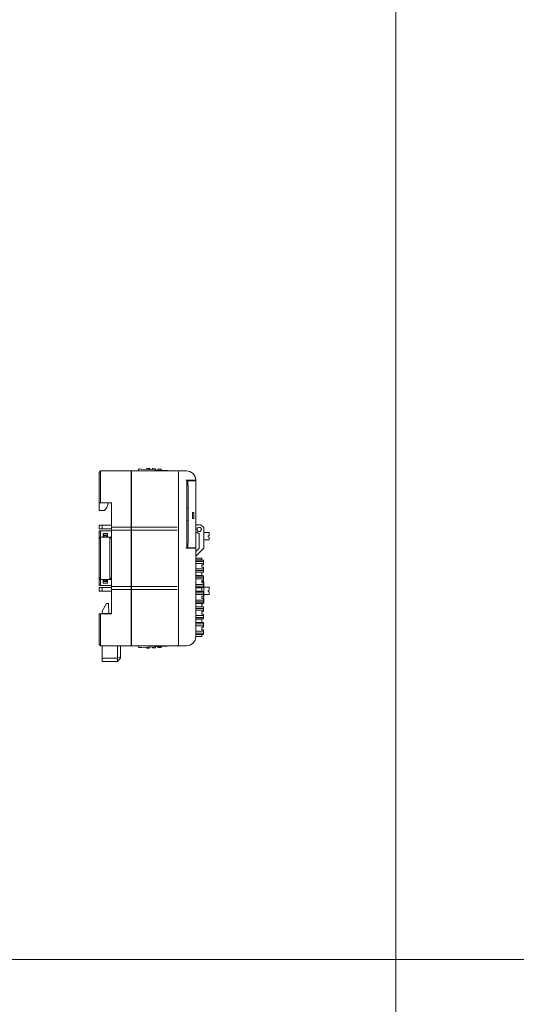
# Model space of a CAD drawing. Header units: millimetres. Extents: x -1114 to 1396, y -630 to 631.
# Tile 306 of 656: x -373 to -213, y 0 to 316. Entities that reach past the tile are written whole.
import ezdxf

# ---------------------------------------------------------------- set-up
doc = ezdxf.new("R2010")
doc.units = ezdxf.units.MM
doc.header["$MEASUREMENT"] = 0

msp = doc.modelspace()

# ---------------------------------------------------------------- linework, layer by layer
at = {"lineweight": 18}
for points, knots in [([(1038.9843, -629.7647), (1038.9843, -629.7647), (-1111.4882, -629.7647), (-1111.4882, -629.7647), (-1111.4882, -629.7647), (-1111.4882, -629.7647), (-1111.4882, 630.7883), (-1111.4882, 630.7883), (-1111.4882, 630.7883), (-1111.4882, 630.7883), (1038.9843, 630.7883), (1038.9843, 630.7883)], [0, 0, 0, 0, 0.33333333, 0.33333333, 0.33333333, 0.33333333, 0.66666667, 0.66666667, 0.66666667, 0.66666667, 1, 1, 1, 1]), ([(-334.0967, 171.673), (-334.1762, 171.6772), (-334.2541, 171.6496), (-334.3132, 171.5964), (-334.3132, 171.5964), (-334.3723, 171.5432), (-334.4079, 171.4686), (-334.412, 171.3892)], [0, 0, 0, 0, 0.5, 0.5, 0.5, 0.5, 1, 1, 1, 1]), ([(-325.2669, 171.2102), (-325.2663, 171.2099), (-325.2657, 171.2095), (-325.2638, 171.2084), (-325.2638, 171.2084), (-325.2618, 171.2073), (-325.2584, 171.2054), (-325.2543, 171.2031), (-325.2543, 171.2031), (-325.2498, 171.2005), (-325.2445, 171.1975), (-325.2385, 171.1941), (-325.2385, 171.1941), (-325.2306, 171.1896), (-325.2215, 171.1844), (-325.2116, 171.1789), (-325.2116, 171.1789), (-325.2006, 171.1726), (-325.1887, 171.1659), (-325.1763, 171.1588), (-325.1763, 171.1588), (-325.1298, 171.1324), (-325.0763, 171.1021), (-325.0216, 171.071), (-325.0216, 171.071), (-325.016, 171.0679), (-325.0105, 171.0647), (-325.0049, 171.0616)], [0, 0, 0, 0, 0.14285714, 0.14285714, 0.14285714, 0.14285714, 0.28571429, 0.28571429, 0.28571429, 0.28571429, 0.42857143, 0.42857143, 0.42857143, 0.42857143, 0.57142857, 0.57142857, 0.57142857, 0.57142857, 0.71428571, 0.71428571, 0.71428571, 0.71428571, 0.85714286, 0.85714286, 0.85714286, 0.85714286, 1, 1, 1, 1]), ([(-321.5782, 170.5613), (-321.5782, 170.694), (-321.6309, 170.8211), (-321.7246, 170.9149), (-321.7246, 170.9149), (-321.8184, 171.0087), (-321.9456, 171.0613), (-322.0782, 171.0613)], [0, 0, 0, 0, 0.5, 0.5, 0.5, 0.5, 1, 1, 1, 1]), ([(-316.0782, 168.0613), (-316.0782, 168.857), (-316.3943, 169.6201), (-316.9569, 170.1827), (-316.9569, 170.1827), (-317.5195, 170.7453), (-318.2825, 171.0613), (-319.0782, 171.0613)], [0, 0, 0, 0, 0.5, 0.5, 0.5, 0.5, 1, 1, 1, 1]), ([(-316.0782, 168.0613), (-316.0782, 168.857), (-316.3943, 169.6201), (-316.9569, 170.1827), (-316.9569, 170.1827), (-317.5195, 170.7453), (-318.2825, 171.0613), (-319.0782, 171.0613)], [0, 0, 0, 0, 0.5, 0.5, 0.5, 0.5, 1, 1, 1, 1]), ([(-316.2785, 169.1391), (-316.2352, 169.0266), (-316.1987, 168.9116), (-316.1692, 168.7946), (-316.1692, 168.7946), (-316.1397, 168.6777), (-316.1174, 168.5594), (-316.1022, 168.4398)], [0, 0, 0, 0, 0.5, 0.5, 0.5, 0.5, 1, 1, 1, 1]), ([(-347.0782, 151.8113), (-347.0381, 151.8113), (-346.9974, 151.8113), (-346.9562, 151.8113), (-346.9562, 151.8113), (-346.9151, 151.8113), (-346.8736, 151.8113), (-346.8318, 151.8113), (-346.8318, 151.8113), (-346.7482, 151.8113), (-346.6635, 151.8113), (-346.5782, 151.8113)], [0, 0, 0, 0, 0.33333333, 0.33333333, 0.33333333, 0.33333333, 0.66666667, 0.66666667, 0.66666667, 0.66666667, 1, 1, 1, 1]), ([(-314.2863, 152.3324), (-314.2863, 152.5825), (-314.4197, 152.8136), (-314.6363, 152.9386), (-314.6363, 152.9386), (-314.8529, 153.0636), (-315.1197, 153.0636), (-315.3363, 152.9386), (-315.3363, 152.9386), (-315.5529, 152.8136), (-315.6863, 152.5825), (-315.6863, 152.3324)], [0, 0, 0, 0, 0.33333333, 0.33333333, 0.33333333, 0.33333333, 0.66666667, 0.66666667, 0.66666667, 0.66666667, 1, 1, 1, 1]), ([(-315.6863, 152.3324), (-315.6863, 151.9458), (-315.3729, 151.6324), (-314.9863, 151.6324), (-314.9863, 151.6324), (-314.5997, 151.6324), (-314.2863, 151.9458), (-314.2863, 152.3324)], [0, 0, 0, 0, 0.5, 0.5, 0.5, 0.5, 1, 1, 1, 1]), ([(-314.2974, 152.3324), (-314.2974, 152.5785), (-314.4287, 152.8059), (-314.6419, 152.929), (-314.6419, 152.929), (-314.855, 153.052), (-315.1176, 153.052), (-315.3307, 152.929), (-315.3307, 152.929), (-315.5439, 152.8059), (-315.6752, 152.5785), (-315.6752, 152.3324)], [0, 0, 0, 0, 0.33333333, 0.33333333, 0.33333333, 0.33333333, 0.66666667, 0.66666667, 0.66666667, 0.66666667, 1, 1, 1, 1]), ([(-315.6752, 152.3324), (-315.6752, 151.9519), (-315.3668, 151.6435), (-314.9863, 151.6435), (-314.9863, 151.6435), (-314.6058, 151.6435), (-314.2974, 151.9519), (-314.2974, 152.3324)], [0, 0, 0, 0, 0.5, 0.5, 0.5, 0.5, 1, 1, 1, 1]), ([(-346.5782, 134.3113), (-346.6635, 134.3113), (-346.7482, 134.3113), (-346.8318, 134.3113), (-346.8318, 134.3113), (-346.8736, 134.3113), (-346.9151, 134.3113), (-346.9562, 134.3113), (-346.9562, 134.3113), (-346.9974, 134.3113), (-347.0381, 134.3113), (-347.0782, 134.3113)], [0, 0, 0, 0, 0.33333333, 0.33333333, 0.33333333, 0.33333333, 0.66666667, 0.66666667, 0.66666667, 0.66666667, 1, 1, 1, 1]), ([(-334.412, 114.7768), (-334.4079, 114.6973), (-334.3723, 114.6227), (-334.3132, 114.5695), (-334.3132, 114.5695), (-334.2541, 114.5163), (-334.1762, 114.4887), (-334.0967, 114.4929)], [0, 0, 0, 0, 0.5, 0.5, 0.5, 0.5, 1, 1, 1, 1]), ([(-325.083, 115.06), (-325.1156, 115.0415), (-325.1469, 115.0238), (-325.1757, 115.0074), (-325.1757, 115.0074), (-325.1882, 115.0004), (-325.2002, 114.9935), (-325.2112, 114.9873), (-325.2112, 114.9873), (-325.2211, 114.9817), (-325.2302, 114.9765), (-325.2384, 114.9719), (-325.2384, 114.9719), (-325.2474, 114.9668), (-325.2552, 114.9623), (-325.2598, 114.9597), (-325.2598, 114.9597), (-325.264, 114.9573), (-325.2654, 114.9565), (-325.2669, 114.9557)], [0, 0, 0, 0, 0.2, 0.2, 0.2, 0.2, 0.4, 0.4, 0.4, 0.4, 0.6, 0.6, 0.6, 0.6, 0.8, 0.8, 0.8, 0.8, 1, 1, 1, 1]), ([(-321.5782, 115.5613), (-321.5782, 115.4304), (-321.6321, 115.3004), (-321.7246, 115.2078), (-321.7246, 115.2078), (-321.8172, 115.1152), (-321.9473, 115.0613), (-322.0782, 115.0613)], [0, 0, 0, 0, 0.5, 0.5, 0.5, 0.5, 1, 1, 1, 1])]:
    msp.add_open_spline(points, degree=3, knots=knots, dxfattribs=at)
for points in [[(-252.0041, 630.2765), (-252.0041, 630.2765), (-252.0041, -630.2765), (-252.0041, -630.2765)], [(-347.0782, 170.5613), (-347.0782, 170.5613), (-346.5782, 171.0613), (-346.5782, 171.0613)], [(-347.0782, 170.5613), (-347.0782, 170.5613), (-346.5782, 171.0613), (-346.5782, 171.0613)], [(-347.0782, 167.0613), (-347.0782, 167.0613), (-347.0782, 170.5613), (-347.0782, 170.5613)], [(-346.5782, 171.0613), (-346.5782, 171.0613), (-336.7728, 171.0613), (-336.7728, 171.0613)], [(-346.5782, 171.0613), (-346.5782, 171.0613), (-336.7728, 171.0613), (-336.7728, 171.0613)], [(-346.5782, 171.0613), (-346.5782, 171.0613), (-346.5782, 167.0613), (-346.5782, 167.0613)], [(-336.7728, 167.0613), (-336.7728, 167.0613), (-336.7728, 171.0613), (-336.7728, 171.0613)], [(-336.6728, 171.0613), (-336.6728, 171.0613), (-322.0782, 171.0613), (-322.0782, 171.0613)], [(-336.6728, 167.0613), (-336.6728, 167.0613), (-336.6728, 171.0613), (-336.6728, 171.0613)], [(-336.6728, 171.0613), (-336.6728, 171.0613), (-322.0782, 171.0613), (-322.0782, 171.0613)], [(-334.4292, 171.0613), (-334.4292, 171.0613), (-334.412, 171.3892), (-334.412, 171.3892)], [(-334.0967, 171.673), (-334.0967, 171.673), (-333.4976, 171.6416), (-333.4976, 171.6416)], [(-333.4976, 171.6416), (-333.4976, 171.6416), (-325.2669, 171.2102), (-325.2669, 171.2102)], [(-333.4976, 171.6416), (-333.4976, 171.6416), (-325.2669, 171.2102), (-325.2669, 171.2102)], [(-331.8041, 171.5529), (-331.8041, 171.5529), (-331.7874, 171.871), (-331.7874, 171.871)], [(-331.7874, 171.871), (-331.7874, 171.871), (-331.8041, 171.5529), (-331.8041, 171.5529)], [(-331.5877, 171.8605), (-331.5877, 171.8605), (-331.7874, 171.871), (-331.7874, 171.871)], [(-330.9885, 171.8291), (-330.9885, 171.8291), (-331.5877, 171.8605), (-331.5877, 171.8605)], [(-330.7888, 171.8187), (-330.7888, 171.8187), (-330.9885, 171.8291), (-330.9885, 171.8291)], [(-330.7888, 171.8187), (-330.7888, 171.8187), (-330.8055, 171.5005), (-330.8055, 171.5005)], [(-330.7888, 171.8187), (-330.7888, 171.8187), (-330.8055, 171.5005), (-330.8055, 171.5005)], [(-329.9972, 171.4582), (-329.9972, 171.4582), (-329.9805, 171.7763), (-329.9805, 171.7763)], [(-329.9805, 171.7763), (-329.9805, 171.7763), (-329.9972, 171.4582), (-329.9972, 171.4582)], [(-329.7808, 171.7658), (-329.7808, 171.7658), (-329.9805, 171.7763), (-329.9805, 171.7763)], [(-329.1816, 171.7344), (-329.1816, 171.7344), (-329.7808, 171.7658), (-329.7808, 171.7658)], [(-328.9819, 171.724), (-328.9819, 171.724), (-329.1816, 171.7344), (-329.1816, 171.7344)], [(-328.9819, 171.724), (-328.9819, 171.724), (-328.9985, 171.4058), (-328.9985, 171.4058)], [(-328.1902, 171.3635), (-328.1902, 171.3635), (-328.1735, 171.6816), (-328.1735, 171.6816)], [(-328.1735, 171.6816), (-328.1735, 171.6816), (-328.1902, 171.3635), (-328.1902, 171.3635)], [(-327.9738, 171.6711), (-327.9738, 171.6711), (-328.1735, 171.6816), (-328.1735, 171.6816)], [(-327.3746, 171.6397), (-327.3746, 171.6397), (-327.9738, 171.6711), (-327.9738, 171.6711)], [(-327.1749, 171.6293), (-327.1749, 171.6293), (-327.3746, 171.6397), (-327.3746, 171.6397)], [(-327.1749, 171.6293), (-327.1749, 171.6293), (-327.1916, 171.3111), (-327.1916, 171.3111)], [(-322.0782, 171.0613), (-322.0782, 171.0613), (-321.0782, 171.0613), (-321.0782, 171.0613)], [(-321.5782, 170.5613), (-321.5782, 170.5613), (-321.5782, 167.0613), (-321.5782, 167.0613)], [(-321.0782, 171.0613), (-321.0782, 171.0613), (-319.0782, 171.0613), (-319.0782, 171.0613)], [(-321.0782, 171.0613), (-321.0782, 171.0613), (-319.0782, 171.0613), (-319.0782, 171.0613)], [(-336.7728, 170.0893), (-336.7728, 170.0893), (-336.6728, 170.0841), (-336.6728, 170.0841)], [(-336.6728, 169.2613), (-336.6728, 169.2613), (-336.7728, 169.2613), (-336.7728, 169.2613)], [(-336.7728, 169.2613), (-336.7728, 169.2613), (-336.6728, 169.2613), (-336.6728, 169.2613)], [(-319.2282, 168.0613), (-319.2282, 168.0613), (-316.5782, 168.0613), (-316.5782, 168.0613)], [(-318.9282, 146.2613), (-318.9282, 146.2613), (-318.9282, 168.0613), (-318.9282, 168.0613)], [(-318.9282, 168.0613), (-318.9282, 168.0613), (-318.9282, 146.2613), (-318.9282, 146.2613)], [(-318.6032, 167.8613), (-318.6032, 167.8613), (-318.6032, 166.3613), (-318.6032, 166.3613)], [(-317.2782, 167.8613), (-317.2782, 167.8613), (-318.6032, 167.8613), (-318.6032, 167.8613)], [(-318.0782, 168.061), (-318.0782, 168.061), (-318.0782, 167.8611), (-318.0782, 167.8611)], [(-317.8282, 168.0613), (-317.8282, 168.0613), (-317.8282, 167.8613), (-317.8282, 167.8613)], [(-317.2782, 167.8613), (-317.2782, 167.8613), (-316.5782, 167.8613), (-316.5782, 167.8613)], [(-316.7282, 167.8613), (-316.7282, 167.8613), (-316.7282, 168.0613), (-316.7282, 168.0613)], [(-316.0782, 168.0613), (-316.0782, 168.0613), (-316.5782, 168.0613), (-316.5782, 168.0613)], [(-316.5782, 167.8613), (-316.5782, 167.8613), (-316.0782, 167.8613), (-316.0782, 167.8613)], [(-316.0782, 168.0613), (-316.0782, 168.0613), (-316.0782, 167.8612), (-316.0782, 167.8612)], [(-316.0782, 146.4613), (-316.0782, 146.4613), (-316.0782, 167.8613), (-316.0782, 167.8613)], [(-316.0782, 167.8613), (-316.0782, 167.8613), (-316.0782, 146.4613), (-316.0782, 146.4613)], [(-347.0782, 160.8113), (-347.0782, 160.8113), (-347.0782, 167.0613), (-347.0782, 167.0613)], [(-346.5782, 167.0613), (-346.5782, 167.0613), (-346.5782, 160.8113), (-346.5782, 160.8113)], [(-336.7728, 153.8641), (-336.7728, 153.8641), (-336.7728, 167.0613), (-336.7728, 167.0613)], [(-336.6728, 153.8641), (-336.6728, 153.8641), (-336.6728, 167.0613), (-336.6728, 167.0613)], [(-321.5782, 153.8641), (-321.5782, 153.8641), (-321.5782, 167.0613), (-321.5782, 167.0613)], [(-321.5782, 167.0613), (-321.5782, 167.0613), (-321.5782, 153.8641), (-321.5782, 153.8641)], [(-318.549, 166.3613), (-318.549, 166.3613), (-318.6032, 166.3613), (-318.6032, 166.3613)], [(-318.549, 166.3613), (-318.549, 166.3613), (-318.549, 147.9613), (-318.549, 147.9613)], [(-347.0782, 160.8113), (-347.0782, 160.8113), (-347.0782, 158.3535), (-347.0782, 158.3535)], [(-346.5782, 160.8113), (-346.5782, 160.8113), (-347.0782, 160.8113), (-347.0782, 160.8113)], [(-343.0782, 160.8113), (-343.0782, 160.8113), (-346.5782, 160.8113), (-346.5782, 160.8113)], [(-344.5641, 159.3535), (-344.5641, 159.3535), (-344.0782, 160.8113), (-344.0782, 160.8113)], [(-343.0782, 153.8641), (-343.0782, 153.8641), (-343.0782, 160.8113), (-343.0782, 160.8113)], [(-347.0782, 158.3535), (-347.0782, 158.3535), (-345.3641, 158.3535), (-345.3641, 158.3535)], [(-345.3641, 158.3535), (-345.3641, 158.3535), (-344.5641, 159.3535), (-344.5641, 159.3535)], [(-318.549, 159.1613), (-318.549, 159.1613), (-318.9282, 159.1613), (-318.9282, 159.1613)], [(-317.0782, 157.7613), (-317.0782, 157.7613), (-316.6782, 157.7613), (-316.6782, 157.7613)], [(-317.0782, 155.7613), (-317.0782, 155.7613), (-317.0782, 157.7613), (-317.0782, 157.7613)], [(-316.6782, 157.7613), (-316.6782, 157.7613), (-316.6782, 155.7613), (-316.6782, 155.7613)], [(-318.549, 155.1613), (-318.549, 155.1613), (-318.9282, 155.1613), (-318.9282, 155.1613)], [(-316.6782, 155.7613), (-316.6782, 155.7613), (-317.0782, 155.7613), (-317.0782, 155.7613)], [(-347.0782, 153.7035), (-347.0782, 153.7035), (-346.0782, 153.7035), (-346.0782, 153.7035)], [(-347.0782, 152.5035), (-347.0782, 152.5035), (-347.0782, 153.7035), (-347.0782, 153.7035)], [(-346.0782, 152.5035), (-346.0782, 152.5035), (-347.0782, 152.5035), (-347.0782, 152.5035)], [(-347.0782, 151.2586), (-347.0782, 151.2586), (-347.0782, 151.8113), (-347.0782, 151.8113)], [(-343.0782, 151.8113), (-343.0782, 151.8113), (-346.5782, 151.8113), (-346.5782, 151.8113)], [(-346.5782, 151.8113), (-346.5782, 151.8113), (-346.5782, 151.2586), (-346.5782, 151.2586)], [(-346.0782, 153.7035), (-346.0782, 153.7035), (-343.0782, 153.7035), (-343.0782, 153.7035)], [(-346.0782, 153.7035), (-346.0782, 153.7035), (-346.0782, 152.5035), (-346.0782, 152.5035)], [(-346.0782, 152.5035), (-346.0782, 152.5035), (-343.0782, 152.5035), (-343.0782, 152.5035)], [(-343.0782, 152.616), (-343.0782, 152.616), (-343.0782, 153.8641), (-343.0782, 153.8641)], [(-336.7728, 153.0613), (-336.7728, 153.0613), (-343.0782, 153.0613), (-343.0782, 153.0613)], [(-343.0782, 152.5066), (-343.0782, 152.5066), (-343.0782, 152.616), (-343.0782, 152.616)], [(-343.0782, 151.2586), (-343.0782, 151.2586), (-343.0782, 152.5066), (-343.0782, 152.5066)], [(-343.0782, 152.0613), (-343.0782, 152.0613), (-336.7728, 152.0613), (-336.7728, 152.0613)], [(-336.7728, 152.616), (-336.7728, 152.616), (-336.7728, 153.8641), (-336.7728, 153.8641)], [(-336.7728, 152.5066), (-336.7728, 152.5066), (-336.7728, 152.616), (-336.7728, 152.616)], [(-336.7728, 151.2586), (-336.7728, 151.2586), (-336.7728, 152.5066), (-336.7728, 152.5066)], [(-336.6728, 152.098), (-336.6728, 152.098), (-336.7728, 152.098), (-336.7728, 152.098)], [(-336.6728, 153.8641), (-336.6728, 153.8641), (-336.6728, 152.616), (-336.6728, 152.616)], [(-322.0782, 153.0613), (-322.0782, 153.0613), (-336.6728, 153.0613), (-336.6728, 153.0613)], [(-336.6728, 152.5066), (-336.6728, 152.5066), (-336.6728, 152.616), (-336.6728, 152.616)], [(-336.6728, 151.2586), (-336.6728, 151.2586), (-336.6728, 152.5066), (-336.6728, 152.5066)], [(-322.0782, 152.0613), (-322.0782, 152.0613), (-336.6728, 152.0613), (-336.6728, 152.0613)], [(-321.5782, 153.8641), (-321.5782, 153.8641), (-321.5782, 152.2), (-321.5782, 152.2)], [(-321.5782, 152.0938), (-321.5782, 152.0938), (-321.5782, 152.2), (-321.5782, 152.2)], [(-321.5782, 152.2), (-321.5782, 152.2), (-321.5782, 152.0906), (-321.5782, 152.0906)], [(-321.5782, 152.0906), (-321.5782, 152.0906), (-321.5782, 151.2586), (-321.5782, 151.2586)], [(-314.5567, 153.8324), (-314.5567, 153.8324), (-316.0783, 153.8324), (-316.0783, 153.8324)], [(-316.0782, 151.7239), (-315.8834, 151.3744), (-315.5331, 151.1393), (-315.1359, 151.0914)], [(-314.4365, 153.7826), (-314.4684, 153.8145), (-314.5116, 153.8324), (-314.5567, 153.8324)], [(-313.5361, 152.8822), (-313.5361, 152.8822), (-314.4365, 153.7826), (-314.4365, 153.7826)], [(-313.4863, 152.762), (-313.4863, 152.8071), (-313.5042, 152.8503), (-313.5361, 152.8822)], [(-313.4863, 146.4028), (-313.4863, 146.4028), (-313.4863, 152.762), (-313.4863, 152.762)], [(-347.0782, 149.8113), (-347.0782, 149.8113), (-347.0782, 151.2586), (-347.0782, 151.2586)], [(-347.0782, 149.3113), (-347.0782, 149.3113), (-347.0782, 149.8114), (-347.0782, 149.8114)], [(-347.0782, 149.3113), (-347.0782, 149.3113), (-346.5782, 149.8113), (-346.5782, 149.8113)], [(-347.0782, 149.3113), (-347.0782, 149.3113), (-346.5782, 149.8113), (-346.5782, 149.8113)], [(-346.5782, 149.8113), (-346.5782, 149.8113), (-347.0782, 149.8113), (-347.0782, 149.8113)], [(-347.0782, 146.8113), (-347.0782, 146.8113), (-347.0782, 149.3113), (-347.0782, 149.3113)], [(-346.5782, 151.2586), (-346.5782, 151.2586), (-346.5782, 149.8113), (-346.5782, 149.8113)], [(-346.5782, 149.8113), (-346.5782, 149.8113), (-346.5782, 146.8113), (-346.5782, 146.8113)], [(-345.7782, 149.8113), (-345.7782, 149.8113), (-346.5782, 149.8113), (-346.5782, 149.8113)], [(-345.7782, 151.0113), (-345.7782, 151.0113), (-345.7782, 149.8113), (-345.7782, 149.8113)], [(-345.7782, 151.0113), (-345.7782, 151.0113), (-344.3782, 151.0113), (-344.3782, 151.0113)], [(-344.3782, 150.5113), (-344.3782, 150.5113), (-345.7782, 150.5113), (-345.7782, 150.5113)], [(-344.3782, 149.8113), (-344.3782, 149.8113), (-345.7782, 149.8113), (-345.7782, 149.8113)], [(-345.7782, 149.8113), (-345.7782, 149.8113), (-344.3782, 149.8113), (-344.3782, 149.8113)], [(-345.6782, 150.3113), (-345.6782, 150.3113), (-345.3782, 150.3113), (-345.3782, 150.3113)], [(-345.6782, 149.8113), (-345.6782, 149.8113), (-345.6782, 150.3113), (-345.6782, 150.3113)], [(-344.7782, 150.3113), (-344.7782, 150.3113), (-345.3782, 150.3113), (-345.3782, 150.3113)], [(-345.3782, 150.3113), (-345.3782, 150.3113), (-345.3782, 149.8113), (-345.3782, 149.8113)], [(-344.7782, 150.3113), (-344.7782, 150.3113), (-344.4782, 150.3113), (-344.4782, 150.3113)], [(-344.7782, 149.8113), (-344.7782, 149.8113), (-344.7782, 150.3113), (-344.7782, 150.3113)], [(-344.4782, 150.3113), (-344.4782, 150.3113), (-344.4782, 149.8113), (-344.4782, 149.8113)], [(-344.3782, 151.0113), (-344.3782, 151.0113), (-344.3782, 149.8113), (-344.3782, 149.8113)], [(-343.0782, 149.8113), (-343.0782, 149.8113), (-344.3782, 149.8113), (-344.3782, 149.8113)], [(-343.5782, 149.8113), (-343.5782, 149.8113), (-343.0782, 149.3113), (-343.0782, 149.3113)], [(-343.0782, 149.3113), (-343.0782, 149.3113), (-343.5782, 149.8113), (-343.5782, 149.8113)], [(-343.5782, 146.8113), (-343.5782, 146.8113), (-343.5782, 149.8113), (-343.5782, 149.8113)], [(-343.5766, 149.8108), (-343.5766, 149.8108), (-343.5777, 149.8108), (-343.5777, 149.8108)], [(-343.0782, 134.8641), (-343.0782, 134.8641), (-343.0782, 151.2586), (-343.0782, 151.2586)], [(-336.7728, 134.8641), (-336.7728, 134.8641), (-336.7728, 151.2586), (-336.7728, 151.2586)], [(-336.7728, 151.098), (-336.7728, 151.098), (-336.6728, 151.098), (-336.6728, 151.098)], [(-336.6728, 134.8641), (-336.6728, 134.8641), (-336.6728, 151.2586), (-336.6728, 151.2586)], [(-321.5782, 134.8641), (-321.5782, 134.8641), (-321.5782, 151.2586), (-321.5782, 151.2586)], [(-321.5782, 151.2586), (-321.5782, 151.2586), (-321.5782, 134.8641), (-321.5782, 134.8641)], [(-314.9863, 150.9226), (-314.9863, 151.0086), (-315.0506, 151.0811), (-315.1359, 151.0914)], [(-314.9863, 150.9226), (-314.9863, 150.9226), (-314.9863, 146.4028), (-314.9863, 146.4028)], [(-313.4863, 151.2824), (-313.4863, 151.2824), (-311.7863, 151.2824), (-311.7863, 151.2824)], [(-311.7863, 148.9824), (-311.7863, 148.9824), (-313.4863, 148.9824), (-313.4863, 148.9824)], [(-311.7863, 150.3916), (-311.7863, 150.3916), (-312.0863, 150.2824), (-312.0863, 150.2824)], [(-312.0863, 149.9824), (-312.0863, 149.9824), (-312.0863, 150.2824), (-312.0863, 150.2824)], [(-312.0863, 149.9824), (-312.0863, 149.9824), (-311.7863, 149.8732), (-311.7863, 149.8732)], [(-311.7863, 151.2824), (-311.7863, 151.2824), (-311.7863, 150.3916), (-311.7863, 150.3916)], [(-311.7863, 149.8732), (-311.7863, 149.8732), (-311.7863, 148.9824), (-311.7863, 148.9824)], [(-347.0782, 139.3113), (-347.0782, 139.3113), (-347.0782, 146.8113), (-347.0782, 146.8113)], [(-346.5782, 146.8113), (-346.5782, 146.8113), (-346.5782, 139.3113), (-346.5782, 139.3113)], [(-343.5782, 139.3113), (-343.5782, 139.3113), (-343.5782, 146.8113), (-343.5782, 146.8113)], [(-316.5782, 146.2613), (-316.5782, 146.2613), (-319.2282, 146.2613), (-319.2282, 146.2613)], [(-318.6032, 147.9613), (-318.6032, 147.9613), (-318.6032, 146.4613), (-318.6032, 146.4613)], [(-318.549, 147.9613), (-318.549, 147.9613), (-318.6032, 147.9613), (-318.6032, 147.9613)], [(-317.2782, 146.4613), (-317.2782, 146.4613), (-318.6032, 146.4613), (-318.6032, 146.4613)], [(-318.0782, 146.4616), (-318.0782, 146.4616), (-318.0782, 146.2613), (-318.0782, 146.2613)], [(-317.8282, 146.4613), (-317.8282, 146.4613), (-317.8282, 146.2613), (-317.8282, 146.2613)], [(-317.2782, 146.4613), (-317.2782, 146.4613), (-316.5782, 146.4613), (-316.5782, 146.4613)], [(-316.7282, 146.2613), (-316.7282, 146.2613), (-316.7282, 146.4613), (-316.7282, 146.4613)], [(-316.0782, 146.4613), (-316.0782, 146.4613), (-316.5782, 146.4613), (-316.5782, 146.4613)], [(-316.5782, 146.2613), (-316.5782, 146.2613), (-316.0782, 146.2613), (-316.0782, 146.2613)], [(-316.0782, 146.4614), (-316.0782, 146.4614), (-316.0782, 146.2613), (-316.0782, 146.2613)], [(-316.0782, 143.7405), (-316.0782, 143.7405), (-313.5361, 146.2826), (-313.5361, 146.2826)], [(-315.0361, 146.2826), (-315.0361, 146.2826), (-316.0782, 145.2405), (-316.0782, 145.2405)], [(-316.0782, 146.2613), (-316.0782, 146.2613), (-316.0782, 118.0613), (-316.0782, 118.0613)], [(-315.0361, 146.2826), (-315.0042, 146.3145), (-314.9863, 146.3577), (-314.9863, 146.4028)], [(-313.5361, 146.2826), (-313.5042, 146.3145), (-313.4863, 146.3577), (-313.4863, 146.4028)], [(-316.0192, 142.5267), (-316.0192, 142.5267), (-316.0791, 142.5267), (-316.0791, 142.5267)], [(-316.0782, 143.0767), (-316.0782, 143.0767), (-316.0192, 143.0767), (-316.0192, 143.0767)], [(-313.6496, 142.4767), (-313.6496, 142.4767), (-316.0782, 142.4767), (-316.0782, 142.4767)], [(-316.0782, 142.0408), (-316.0782, 142.0408), (-313.6496, 142.0408), (-313.6496, 142.0408)], [(-316.0192, 143.0767), (-316.0192, 143.0767), (-314.18, 143.0767), (-314.18, 143.0767)], [(-316.0192, 142.5267), (-316.0192, 142.5267), (-314.18, 142.5267), (-314.18, 142.5267)], [(-314.18, 143.0767), (-314.18, 143.0767), (-314.0996, 143.0767), (-314.0996, 143.0767)], [(-314.0996, 142.5267), (-314.0996, 142.5267), (-314.18, 142.5267), (-314.18, 142.5267)], [(-314.0996, 142.5267), (-314.0996, 142.5267), (-314.0996, 143.0767), (-314.0996, 143.0767)], [(-314.0996, 143.0767), (-314.0996, 143.0767), (-314.0996, 142.5267), (-314.0996, 142.5267)], [(-313.6496, 142.2228), (-313.6496, 142.2228), (-313.6496, 142.4767), (-313.6496, 142.4767)], [(-313.6496, 142.2228), (-313.6496, 142.2228), (-313.6496, 141.9014), (-313.6496, 141.9014)], [(-313.6496, 141.5843), (-313.6496, 141.5843), (-313.6496, 141.9014), (-313.6496, 141.9014)], [(-347.0782, 136.8113), (-347.0782, 136.8113), (-347.0782, 139.3113), (-347.0782, 139.3113)], [(-346.5782, 139.3113), (-346.5782, 139.3113), (-346.5782, 136.3113), (-346.5782, 136.3113)], [(-343.5782, 136.3113), (-343.5782, 136.3113), (-343.5782, 139.3113), (-343.5782, 139.3113)], [(-316.0782, 141.4449), (-316.0782, 141.4449), (-313.6496, 141.4449), (-313.6496, 141.4449)], [(-313.6496, 139.7085), (-313.6496, 139.7085), (-316.0782, 139.7085), (-316.0782, 139.7085)], [(-316.0782, 139.1126), (-316.0782, 139.1126), (-313.6496, 139.1126), (-313.6496, 139.1126)], [(-314.1496, 140.9767), (-314.1496, 140.9767), (-313.6496, 140.9767), (-313.6496, 140.9767)], [(-314.1496, 140.9767), (-314.1496, 140.9767), (-314.1496, 140.1767), (-314.1496, 140.1767)], [(-314.1496, 140.1767), (-314.1496, 140.1767), (-313.6496, 140.1767), (-313.6496, 140.1767)], [(-313.6496, 141.5843), (-313.6496, 141.5843), (-313.6496, 141.2629), (-313.6496, 141.2629)], [(-313.6496, 140.9767), (-313.6496, 140.9767), (-313.6496, 141.2629), (-313.6496, 141.2629)], [(-313.6496, 139.8905), (-313.6496, 139.8905), (-313.6496, 140.1767), (-313.6496, 140.1767)], [(-313.6496, 139.8905), (-313.6496, 139.8905), (-313.6496, 139.5691), (-313.6496, 139.5691)], [(-313.6496, 139.252), (-313.6496, 139.252), (-313.6496, 139.5691), (-313.6496, 139.5691)], [(-313.6496, 139.252), (-313.6496, 139.252), (-313.6496, 138.9306), (-313.6496, 138.9306)], [(-313.6496, 138.6767), (-313.6496, 138.6767), (-313.6496, 138.9306), (-313.6496, 138.9306)], [(-346.5782, 136.3113), (-346.5782, 136.3113), (-347.0782, 136.8113), (-347.0782, 136.8113)], [(-347.0782, 136.8113), (-347.0782, 136.8113), (-347.0782, 136.3113), (-347.0782, 136.3113)], [(-347.0782, 136.8113), (-347.0782, 136.8113), (-346.5782, 136.3113), (-346.5782, 136.3113)], [(-347.0782, 136.3113), (-347.0782, 136.3113), (-346.5782, 136.3113), (-346.5782, 136.3113)], [(-347.0782, 134.8641), (-347.0782, 134.8641), (-347.0782, 136.3113), (-347.0782, 136.3113)], [(-346.5797, 136.3118), (-346.5797, 136.3118), (-346.5787, 136.3118), (-346.5787, 136.3118)], [(-345.7782, 136.3113), (-345.7782, 136.3113), (-346.5782, 136.3113), (-346.5782, 136.3113)], [(-346.5782, 136.3113), (-346.5782, 136.3113), (-346.5782, 134.8641), (-346.5782, 134.8641)], [(-345.7782, 136.3113), (-345.7782, 136.3113), (-344.3782, 136.3113), (-344.3782, 136.3113)], [(-345.7782, 135.1113), (-345.7782, 135.1113), (-345.7782, 136.3113), (-345.7782, 136.3113)], [(-345.7782, 135.6113), (-345.7782, 135.6113), (-344.3782, 135.6113), (-344.3782, 135.6113)], [(-345.6782, 135.8113), (-345.6782, 135.8113), (-345.6782, 136.3113), (-345.6782, 136.3113)], [(-345.3782, 135.8113), (-345.3782, 135.8113), (-345.6782, 135.8113), (-345.6782, 135.8113)], [(-345.3782, 136.3113), (-345.3782, 136.3113), (-345.3782, 135.8113), (-345.3782, 135.8113)], [(-344.7782, 135.8113), (-344.7782, 135.8113), (-345.3782, 135.8113), (-345.3782, 135.8113)], [(-344.7782, 135.8113), (-344.7782, 135.8113), (-344.7782, 136.3113), (-344.7782, 136.3113)], [(-344.4782, 135.8113), (-344.4782, 135.8113), (-344.7782, 135.8113), (-344.7782, 135.8113)], [(-344.4782, 136.3113), (-344.4782, 136.3113), (-344.4782, 135.8113), (-344.4782, 135.8113)], [(-343.0782, 136.3113), (-343.0782, 136.3113), (-344.3782, 136.3113), (-344.3782, 136.3113)], [(-344.3782, 135.1113), (-344.3782, 135.1113), (-344.3782, 136.3113), (-344.3782, 136.3113)], [(-343.0782, 136.8113), (-343.0782, 136.8113), (-343.5782, 136.3113), (-343.5782, 136.3113)], [(-316.0192, 137.5267), (-316.0192, 137.5267), (-316.0791, 137.5267), (-316.0791, 137.5267)], [(-313.6496, 138.6767), (-313.6496, 138.6767), (-316.0782, 138.6767), (-316.0782, 138.6767)], [(-316.0782, 138.6267), (-316.0782, 138.6267), (-316.0192, 138.6267), (-316.0192, 138.6267)], [(-313.6496, 137.4767), (-313.6496, 137.4767), (-316.0782, 137.4767), (-316.0782, 137.4767)], [(-316.0782, 137.0408), (-316.0782, 137.0408), (-313.6496, 137.0408), (-313.6496, 137.0408)], [(-316.0782, 136.4449), (-316.0782, 136.4449), (-313.6496, 136.4449), (-313.6496, 136.4449)], [(-314.18, 138.6267), (-314.18, 138.6267), (-316.0192, 138.6267), (-316.0192, 138.6267)], [(-316.0192, 137.5267), (-316.0192, 137.5267), (-314.18, 137.5267), (-314.18, 137.5267)], [(-314.18, 138.6267), (-314.18, 138.6267), (-314.0996, 138.6267), (-314.0996, 138.6267)], [(-314.0996, 137.5267), (-314.0996, 137.5267), (-314.18, 137.5267), (-314.18, 137.5267)], [(-314.1496, 135.9767), (-314.1496, 135.9767), (-313.6496, 135.9767), (-313.6496, 135.9767)], [(-314.1496, 135.9767), (-314.1496, 135.9767), (-314.1496, 135.1767), (-314.1496, 135.1767)], [(-313.5361, 135.3822), (-313.5361, 135.3822), (-314.1306, 135.9767), (-314.1306, 135.9767)], [(-314.0996, 137.5267), (-314.0996, 137.5267), (-314.0996, 138.6267), (-314.0996, 138.6267)], [(-314.0996, 138.6267), (-314.0996, 138.6267), (-314.0996, 137.5267), (-314.0996, 137.5267)], [(-313.6496, 137.2228), (-313.6496, 137.2228), (-313.6496, 137.4767), (-313.6496, 137.4767)], [(-313.6496, 137.2228), (-313.6496, 137.2228), (-313.6496, 136.9014), (-313.6496, 136.9014)], [(-313.6496, 136.5843), (-313.6496, 136.5843), (-313.6496, 136.9014), (-313.6496, 136.9014)], [(-313.6496, 136.5843), (-313.6496, 136.5843), (-313.6496, 136.2629), (-313.6496, 136.2629)], [(-313.6496, 135.9767), (-313.6496, 135.9767), (-313.6496, 136.2629), (-313.6496, 136.2629)], [(-347.0782, 134.3113), (-347.0782, 134.3113), (-347.0782, 134.8641), (-347.0782, 134.8641)], [(-347.0782, 133.7035), (-347.0782, 133.7035), (-346.0782, 133.7035), (-346.0782, 133.7035)], [(-347.0782, 132.5035), (-347.0782, 132.5035), (-347.0782, 133.7035), (-347.0782, 133.7035)], [(-346.0782, 132.5035), (-346.0782, 132.5035), (-347.0782, 132.5035), (-347.0782, 132.5035)], [(-346.5782, 134.8641), (-346.5782, 134.8641), (-346.5782, 134.3113), (-346.5782, 134.3113)], [(-346.5782, 134.3113), (-346.5782, 134.3113), (-343.0782, 134.3113), (-343.0782, 134.3113)], [(-346.0782, 133.7035), (-346.0782, 133.7035), (-343.0782, 133.7035), (-343.0782, 133.7035)], [(-346.0782, 133.7035), (-346.0782, 133.7035), (-346.0782, 132.5035), (-346.0782, 132.5035)], [(-346.0782, 132.5035), (-346.0782, 132.5035), (-343.0782, 132.5035), (-343.0782, 132.5035)], [(-344.3782, 135.1113), (-344.3782, 135.1113), (-345.7782, 135.1113), (-345.7782, 135.1113)], [(-343.0782, 133.616), (-343.0782, 133.616), (-343.0782, 134.8641), (-343.0782, 134.8641)], [(-343.0782, 134.0613), (-343.0782, 134.0613), (-336.7728, 134.0613), (-336.7728, 134.0613)], [(-343.0782, 133.5066), (-343.0782, 133.5066), (-343.0782, 133.616), (-343.0782, 133.616)], [(-343.0782, 132.2586), (-343.0782, 132.2586), (-343.0782, 133.5066), (-343.0782, 133.5066)], [(-343.0782, 133.0613), (-343.0782, 133.0613), (-336.7728, 133.0613), (-336.7728, 133.0613)], [(-336.7728, 135.0247), (-336.7728, 135.0247), (-336.6728, 135.0247), (-336.6728, 135.0247)], [(-336.7728, 133.616), (-336.7728, 133.616), (-336.7728, 134.8641), (-336.7728, 134.8641)], [(-336.7728, 134.0247), (-336.7728, 134.0247), (-336.6728, 134.0247), (-336.6728, 134.0247)], [(-336.7728, 133.5066), (-336.7728, 133.5066), (-336.7728, 133.616), (-336.7728, 133.616)], [(-336.7728, 132.2586), (-336.7728, 132.2586), (-336.7728, 133.5066), (-336.7728, 133.5066)], [(-336.6728, 133.616), (-336.6728, 133.616), (-336.6728, 134.8641), (-336.6728, 134.8641)], [(-322.0782, 134.0613), (-322.0782, 134.0613), (-336.6728, 134.0613), (-336.6728, 134.0613)], [(-336.6728, 133.5066), (-336.6728, 133.5066), (-336.6728, 133.616), (-336.6728, 133.616)], [(-336.6728, 132.2586), (-336.6728, 132.2586), (-336.6728, 133.5066), (-336.6728, 133.5066)], [(-336.6728, 133.0613), (-336.6728, 133.0613), (-322.0782, 133.0613), (-322.0782, 133.0613)], [(-321.5782, 134.8641), (-321.5782, 134.8641), (-321.5782, 134.0321), (-321.5782, 134.0321)], [(-321.5782, 134.0321), (-321.5782, 134.0321), (-321.5782, 133.9227), (-321.5782, 133.9227)], [(-321.5782, 133.9227), (-321.5782, 133.9227), (-321.5782, 134.0289), (-321.5782, 134.0289)], [(-321.5782, 133.9227), (-321.5782, 133.9227), (-321.5782, 132.2586), (-321.5782, 132.2586)], [(-313.6496, 134.7085), (-313.6496, 134.7085), (-316.0782, 134.7085), (-316.0782, 134.7085)], [(-316.0782, 134.1126), (-316.0782, 134.1126), (-313.6496, 134.1126), (-313.6496, 134.1126)], [(-313.6496, 133.6767), (-313.6496, 133.6767), (-316.0782, 133.6767), (-316.0782, 133.6767)], [(-316.0782, 133.6267), (-316.0782, 133.6267), (-316.0192, 133.6267), (-316.0192, 133.6267)], [(-316.0192, 132.5267), (-316.0192, 132.5267), (-316.0782, 132.5267), (-316.0782, 132.5267)], [(-313.6496, 132.4767), (-313.6496, 132.4767), (-316.0782, 132.4767), (-316.0782, 132.4767)], [(-314.18, 133.6267), (-314.18, 133.6267), (-316.0192, 133.6267), (-316.0192, 133.6267)], [(-316.0192, 132.5267), (-316.0192, 132.5267), (-314.18, 132.5267), (-314.18, 132.5267)], [(-315.4626, 133.6767), (-315.4149, 133.657), (-315.366, 133.6403), (-315.3162, 133.6267)], [(-314.9863, 132.5267), (-314.9863, 132.5267), (-314.9863, 132.4767), (-314.9863, 132.4767)], [(-314.18, 133.6267), (-314.18, 133.6267), (-314.0996, 133.6267), (-314.0996, 133.6267)], [(-314.0996, 132.5267), (-314.0996, 132.5267), (-314.18, 132.5267), (-314.18, 132.5267)], [(-314.1496, 135.1767), (-314.1496, 135.1767), (-313.6496, 135.1767), (-313.6496, 135.1767)], [(-314.0996, 132.5267), (-314.0996, 132.5267), (-314.0996, 133.6267), (-314.0996, 133.6267)], [(-314.0996, 133.6267), (-314.0996, 133.6267), (-314.0996, 132.5267), (-314.0996, 132.5267)], [(-313.6496, 134.8905), (-313.6496, 134.8905), (-313.6496, 135.1767), (-313.6496, 135.1767)], [(-313.6496, 134.8905), (-313.6496, 134.8905), (-313.6496, 134.5691), (-313.6496, 134.5691)], [(-313.6496, 134.252), (-313.6496, 134.252), (-313.6496, 134.5691), (-313.6496, 134.5691)], [(-313.6496, 134.252), (-313.6496, 134.252), (-313.6496, 133.9306), (-313.6496, 133.9306)], [(-313.6496, 133.6767), (-313.6496, 133.6767), (-313.6496, 133.9306), (-313.6496, 133.9306)], [(-313.6496, 132.2228), (-313.6496, 132.2228), (-313.6496, 132.4767), (-313.6496, 132.4767)], [(-313.4863, 135.262), (-313.4863, 135.3071), (-313.5042, 135.3503), (-313.5361, 135.3822)], [(-313.4863, 128.9028), (-313.4863, 128.9028), (-313.4863, 135.262), (-313.4863, 135.262)], [(-313.4863, 133.7824), (-313.4863, 133.7824), (-311.7863, 133.7824), (-311.7863, 133.7824)], [(-311.7863, 132.8916), (-311.7863, 132.8916), (-312.0863, 132.7824), (-312.0863, 132.7824)], [(-312.0863, 132.4824), (-312.0863, 132.4824), (-312.0863, 132.7824), (-312.0863, 132.7824)], [(-312.0863, 132.4824), (-312.0863, 132.4824), (-311.7863, 132.3732), (-311.7863, 132.3732)], [(-311.7863, 133.7824), (-311.7863, 133.7824), (-311.7863, 132.8916), (-311.7863, 132.8916)], [(-343.0782, 125.3113), (-343.0782, 125.3113), (-343.0782, 132.2586), (-343.0782, 132.2586)], [(-336.7728, 119.0613), (-336.7728, 119.0613), (-336.7728, 132.2586), (-336.7728, 132.2586)], [(-336.6728, 119.0613), (-336.6728, 119.0613), (-336.6728, 132.2586), (-336.6728, 132.2586)], [(-321.5782, 119.0613), (-321.5782, 119.0613), (-321.5782, 132.2586), (-321.5782, 132.2586)], [(-321.5782, 132.2586), (-321.5782, 132.2586), (-321.5782, 119.0613), (-321.5782, 119.0613)], [(-316.0782, 132.0408), (-316.0782, 132.0408), (-313.6496, 132.0408), (-313.6496, 132.0408)], [(-316.0782, 131.4449), (-316.0782, 131.4449), (-313.6496, 131.4449), (-313.6496, 131.4449)], [(-313.6496, 129.7085), (-313.6496, 129.7085), (-316.0782, 129.7085), (-316.0782, 129.7085)], [(-314.1496, 130.9767), (-314.1496, 130.9767), (-313.6496, 130.9767), (-313.6496, 130.9767)], [(-314.1496, 130.9767), (-314.1496, 130.9767), (-314.1496, 130.1767), (-314.1496, 130.1767)], [(-314.1496, 130.1767), (-314.1496, 130.1767), (-313.6496, 130.1767), (-313.6496, 130.1767)], [(-313.6496, 132.2228), (-313.6496, 132.2228), (-313.6496, 131.9014), (-313.6496, 131.9014)], [(-313.6496, 131.5843), (-313.6496, 131.5843), (-313.6496, 131.9014), (-313.6496, 131.9014)], [(-313.6496, 131.5843), (-313.6496, 131.5843), (-313.6496, 131.2629), (-313.6496, 131.2629)], [(-313.6496, 130.9767), (-313.6496, 130.9767), (-313.6496, 131.2629), (-313.6496, 131.2629)], [(-313.6496, 129.8905), (-313.6496, 129.8905), (-313.6496, 130.1767), (-313.6496, 130.1767)], [(-313.6496, 129.8905), (-313.6496, 129.8905), (-313.6496, 129.5691), (-313.6496, 129.5691)], [(-313.6496, 129.252), (-313.6496, 129.252), (-313.6496, 129.5691), (-313.6496, 129.5691)], [(-311.7863, 131.4824), (-311.7863, 131.4824), (-313.4863, 131.4824), (-313.4863, 131.4824)], [(-311.7863, 132.3732), (-311.7863, 132.3732), (-311.7863, 131.4824), (-311.7863, 131.4824)], [(-346.0782, 126.1113), (-346.0782, 126.1113), (-344.6348, 128.6113), (-344.6348, 128.6113)], [(-346.0782, 125.4113), (-346.0782, 125.4113), (-346.0782, 126.1113), (-346.0782, 126.1113)], [(-344.6348, 128.6113), (-344.6348, 128.6113), (-344.034, 128.6113), (-344.034, 128.6113)], [(-344.034, 128.6113), (-344.034, 128.6113), (-343.9782, 125.4113), (-343.9782, 125.4113)], [(-316.0782, 129.1126), (-316.0782, 129.1126), (-313.6496, 129.1126), (-313.6496, 129.1126)], [(-313.6496, 128.6767), (-313.6496, 128.6767), (-316.0782, 128.6767), (-316.0782, 128.6767)], [(-316.0782, 128.6267), (-316.0782, 128.6267), (-316.0192, 128.6267), (-316.0192, 128.6267)], [(-316.0192, 127.5267), (-316.0192, 127.5267), (-316.0782, 127.5267), (-316.0782, 127.5267)], [(-313.6496, 127.4767), (-313.6496, 127.4767), (-316.0782, 127.4767), (-316.0782, 127.4767)], [(-316.0782, 127.0408), (-316.0782, 127.0408), (-313.6496, 127.0408), (-313.6496, 127.0408)], [(-316.0782, 126.4449), (-316.0782, 126.4449), (-313.6496, 126.4449), (-313.6496, 126.4449)], [(-314.18, 128.6267), (-314.18, 128.6267), (-316.0192, 128.6267), (-316.0192, 128.6267)], [(-316.0192, 127.5267), (-316.0192, 127.5267), (-314.18, 127.5267), (-314.18, 127.5267)], [(-315.142, 128.6767), (-315.142, 128.6767), (-315.192, 128.6267), (-315.192, 128.6267)], [(-314.8421, 127.4766), (-314.8421, 127.4766), (-314.792, 127.5267), (-314.792, 127.5267)], [(-314.18, 128.6267), (-314.18, 128.6267), (-314.0996, 128.6267), (-314.0996, 128.6267)], [(-314.0996, 127.5267), (-314.0996, 127.5267), (-314.18, 127.5267), (-314.18, 127.5267)], [(-314.0996, 128.2191), (-314.0996, 128.2191), (-313.5361, 128.7826), (-313.5361, 128.7826)], [(-314.0996, 127.5267), (-314.0996, 127.5267), (-314.0996, 128.6267), (-314.0996, 128.6267)], [(-314.0996, 128.6267), (-314.0996, 128.6267), (-314.0996, 127.5267), (-314.0996, 127.5267)], [(-313.6496, 129.252), (-313.6496, 129.252), (-313.6496, 128.9306), (-313.6496, 128.9306)], [(-313.6496, 128.6767), (-313.6496, 128.6767), (-313.6496, 128.9306), (-313.6496, 128.9306)], [(-313.6496, 127.2228), (-313.6496, 127.2228), (-313.6496, 127.4767), (-313.6496, 127.4767)], [(-313.6496, 127.2228), (-313.6496, 127.2228), (-313.6496, 126.9014), (-313.6496, 126.9014)], [(-313.6496, 126.5843), (-313.6496, 126.5843), (-313.6496, 126.9014), (-313.6496, 126.9014)], [(-313.6496, 126.5843), (-313.6496, 126.5843), (-313.6496, 126.2629), (-313.6496, 126.2629)], [(-313.6496, 125.9767), (-313.6496, 125.9767), (-313.6496, 126.2629), (-313.6496, 126.2629)], [(-313.5361, 128.7826), (-313.5042, 128.8145), (-313.4863, 128.8577), (-313.4863, 128.9028)], [(-347.0782, 125.3113), (-347.0782, 125.3113), (-346.5782, 125.3113), (-346.5782, 125.3113)], [(-347.0782, 119.0613), (-347.0782, 119.0613), (-347.0782, 125.3113), (-347.0782, 125.3113)], [(-346.5782, 125.3113), (-346.5782, 125.3113), (-343.0782, 125.3113), (-343.0782, 125.3113)], [(-346.5782, 125.3113), (-346.5782, 125.3113), (-346.5782, 119.0613), (-346.5782, 119.0613)], [(-346.0782, 125.4113), (-346.0782, 125.4113), (-346.0782, 125.3113), (-346.0782, 125.3113)], [(-343.0782, 125.4113), (-343.0782, 125.4113), (-346.0782, 125.4113), (-346.0782, 125.4113)], [(-313.6496, 124.7085), (-313.6496, 124.7085), (-316.0782, 124.7085), (-316.0782, 124.7085)], [(-316.0782, 124.1126), (-316.0782, 124.1126), (-313.6496, 124.1126), (-313.6496, 124.1126)], [(-313.6496, 123.6767), (-313.6496, 123.6767), (-316.0782, 123.6767), (-316.0782, 123.6767)], [(-316.0782, 123.6267), (-316.0782, 123.6267), (-316.0192, 123.6267), (-316.0192, 123.6267)], [(-314.18, 123.6267), (-314.18, 123.6267), (-316.0192, 123.6267), (-316.0192, 123.6267)], [(-314.18, 123.6267), (-314.18, 123.6267), (-314.0996, 123.6267), (-314.0996, 123.6267)], [(-314.1496, 125.9767), (-314.1496, 125.9767), (-314.1496, 125.1767), (-314.1496, 125.1767)], [(-314.1496, 125.9767), (-314.1496, 125.9767), (-313.6496, 125.9767), (-313.6496, 125.9767)], [(-314.1496, 125.1767), (-314.1496, 125.1767), (-313.6496, 125.1767), (-313.6496, 125.1767)], [(-314.0996, 122.5267), (-314.0996, 122.5267), (-314.0996, 123.6267), (-314.0996, 123.6267)], [(-314.0996, 123.6267), (-314.0996, 123.6267), (-314.0996, 122.5267), (-314.0996, 122.5267)], [(-313.6496, 124.8905), (-313.6496, 124.8905), (-313.6496, 125.1767), (-313.6496, 125.1767)], [(-313.6496, 124.8905), (-313.6496, 124.8905), (-313.6496, 124.5691), (-313.6496, 124.5691)], [(-313.6496, 124.252), (-313.6496, 124.252), (-313.6496, 124.5691), (-313.6496, 124.5691)], [(-313.6496, 124.252), (-313.6496, 124.252), (-313.6496, 123.9306), (-313.6496, 123.9306)], [(-313.6496, 123.6767), (-313.6496, 123.6767), (-313.6496, 123.9306), (-313.6496, 123.9306)], [(-316.0192, 122.5267), (-316.0192, 122.5267), (-316.0791, 122.5267), (-316.0791, 122.5267)], [(-313.6496, 122.4767), (-313.6496, 122.4767), (-316.0782, 122.4767), (-316.0782, 122.4767)], [(-316.0782, 122.0408), (-316.0782, 122.0408), (-313.6496, 122.0408), (-313.6496, 122.0408)], [(-316.0782, 121.4449), (-316.0782, 121.4449), (-313.6496, 121.4449), (-313.6496, 121.4449)], [(-316.0192, 122.5267), (-316.0192, 122.5267), (-314.18, 122.5267), (-314.18, 122.5267)], [(-314.0996, 122.5267), (-314.0996, 122.5267), (-314.18, 122.5267), (-314.18, 122.5267)], [(-314.1496, 120.9767), (-314.1496, 120.9767), (-313.6496, 120.9767), (-313.6496, 120.9767)], [(-314.1496, 120.9767), (-314.1496, 120.9767), (-314.1496, 120.1767), (-314.1496, 120.1767)], [(-314.1496, 120.1767), (-314.1496, 120.1767), (-313.6496, 120.1767), (-313.6496, 120.1767)], [(-313.6496, 122.2228), (-313.6496, 122.2228), (-313.6496, 122.4767), (-313.6496, 122.4767)], [(-313.6496, 122.2228), (-313.6496, 122.2228), (-313.6496, 121.9014), (-313.6496, 121.9014)], [(-313.6496, 121.5843), (-313.6496, 121.5843), (-313.6496, 121.9014), (-313.6496, 121.9014)], [(-313.6496, 121.5843), (-313.6496, 121.5843), (-313.6496, 121.2629), (-313.6496, 121.2629)], [(-313.6496, 120.9767), (-313.6496, 120.9767), (-313.6496, 121.2629), (-313.6496, 121.2629)], [(-313.6496, 119.8905), (-313.6496, 119.8905), (-313.6496, 120.1767), (-313.6496, 120.1767)], [(-313.6496, 119.8905), (-313.6496, 119.8905), (-313.6496, 119.5691), (-313.6496, 119.5691)], [(-347.0782, 115.5613), (-347.0782, 115.5613), (-347.0782, 119.0613), (-347.0782, 119.0613)], [(-346.5782, 119.0613), (-346.5782, 119.0613), (-346.5782, 115.0613), (-346.5782, 115.0613)], [(-336.7728, 115.0613), (-336.7728, 115.0613), (-336.7728, 119.0613), (-336.7728, 119.0613)], [(-336.7728, 116.8613), (-336.7728, 116.8613), (-336.6728, 116.8613), (-336.6728, 116.8613)], [(-336.7728, 116.8613), (-336.7728, 116.8613), (-336.6728, 116.8613), (-336.6728, 116.8613)], [(-336.6728, 115.0613), (-336.6728, 115.0613), (-336.6728, 119.0613), (-336.6728, 119.0613)], [(-321.5782, 119.0613), (-321.5782, 119.0613), (-321.5782, 115.5613), (-321.5782, 115.5613)], [(-319.0782, 115.0613), (-317.4213, 115.0613), (-316.0782, 116.4045), (-316.0782, 118.0613)], [(-319.0782, 115.0613), (-317.4213, 115.0613), (-316.0782, 116.4045), (-316.0782, 118.0613)], [(-313.6496, 119.7085), (-313.6496, 119.7085), (-316.0782, 119.7085), (-316.0782, 119.7085)], [(-316.0782, 119.1126), (-316.0782, 119.1126), (-313.6496, 119.1126), (-313.6496, 119.1126)], [(-313.6496, 118.6767), (-313.6496, 118.6767), (-316.0782, 118.6767), (-316.0782, 118.6767)], [(-316.0782, 118.6267), (-316.0782, 118.6267), (-316.0192, 118.6267), (-316.0192, 118.6267)], [(-316.0192, 118.0767), (-316.0192, 118.0767), (-316.0782, 118.0767), (-316.0782, 118.0767)], [(-314.18, 118.6267), (-314.18, 118.6267), (-316.0192, 118.6267), (-316.0192, 118.6267)], [(-314.18, 118.0767), (-314.18, 118.0767), (-316.0192, 118.0767), (-316.0192, 118.0767)], [(-314.18, 118.6267), (-314.18, 118.6267), (-314.0996, 118.6267), (-314.0996, 118.6267)], [(-314.0996, 118.0767), (-314.0996, 118.0767), (-314.18, 118.0767), (-314.18, 118.0767)], [(-314.0996, 118.0767), (-314.0996, 118.0767), (-314.0996, 118.6267), (-314.0996, 118.6267)], [(-314.0996, 118.6267), (-314.0996, 118.6267), (-314.0996, 118.0767), (-314.0996, 118.0767)], [(-313.6496, 119.252), (-313.6496, 119.252), (-313.6496, 119.5691), (-313.6496, 119.5691)], [(-313.6496, 119.252), (-313.6496, 119.252), (-313.6496, 118.9306), (-313.6496, 118.9306)], [(-313.6496, 118.6767), (-313.6496, 118.6767), (-313.6496, 118.9306), (-313.6496, 118.9306)], [(-346.5782, 115.0613), (-346.5782, 115.0613), (-347.0782, 115.5613), (-347.0782, 115.5613)], [(-347.0782, 115.5613), (-347.0782, 115.5613), (-346.5782, 115.0613), (-346.5782, 115.0613)], [(-336.7728, 115.0613), (-336.7728, 115.0613), (-346.5782, 115.0613), (-346.5782, 115.0613)], [(-336.7728, 115.0613), (-336.7728, 115.0613), (-346.5782, 115.0613), (-346.5782, 115.0613)], [(-346.0782, 115.0613), (-346.0782, 115.0613), (-346.0782, 111.0613), (-346.0782, 111.0613)], [(-341.1782, 111.0613), (-341.1782, 111.0613), (-341.1782, 115.0613), (-341.1782, 115.0613)], [(-340.1782, 115.0613), (-340.1782, 115.0613), (-340.1782, 111.4756), (-340.1782, 111.4756)], [(-336.7728, 116.0766), (-336.7728, 116.0766), (-336.6728, 116.0818), (-336.6728, 116.0818)], [(-322.0782, 115.0613), (-322.0782, 115.0613), (-336.6728, 115.0613), (-336.6728, 115.0613)], [(-336.6728, 115.0613), (-331.8079, 115.0613), (-326.9431, 115.0613), (-322.0782, 115.0613)], [(-334.412, 114.7768), (-334.412, 114.7768), (-334.427, 115.0613), (-334.427, 115.0613)], [(-334.412, 114.7768), (-334.412, 114.7768), (-334.427, 115.0613), (-334.427, 115.0613)], [(-333.4976, 114.5243), (-333.4976, 114.5243), (-334.0967, 114.4929), (-334.0967, 114.4929)], [(-325.2669, 114.9557), (-325.2669, 114.9557), (-333.4976, 114.5243), (-333.4976, 114.5243)], [(-325.2669, 114.9557), (-325.2669, 114.9557), (-333.4976, 114.5243), (-333.4976, 114.5243)], [(-331.7958, 114.454), (-331.7958, 114.454), (-331.8041, 114.613), (-331.8041, 114.613)], [(-331.7874, 114.2949), (-331.7874, 114.2949), (-331.8041, 114.613), (-331.8041, 114.613)], [(-331.7874, 114.2949), (-331.7874, 114.2949), (-331.7958, 114.454), (-331.7958, 114.454)], [(-331.5877, 114.3054), (-331.5877, 114.3054), (-331.7874, 114.2949), (-331.7874, 114.2949)], [(-330.9885, 114.3368), (-330.9885, 114.3368), (-331.5877, 114.3054), (-331.5877, 114.3054)], [(-330.7888, 114.3473), (-330.7888, 114.3473), (-330.9885, 114.3368), (-330.9885, 114.3368)], [(-330.8055, 114.6654), (-330.8055, 114.6654), (-330.7888, 114.3473), (-330.7888, 114.3473)], [(-330.7888, 114.3473), (-330.7888, 114.3473), (-330.8055, 114.6654), (-330.8055, 114.6654)], [(-329.9888, 114.5487), (-329.9888, 114.5487), (-329.9972, 114.7077), (-329.9972, 114.7077)], [(-329.9805, 114.3896), (-329.9805, 114.3896), (-329.9972, 114.7077), (-329.9972, 114.7077)], [(-329.9805, 114.3896), (-329.9805, 114.3896), (-329.9888, 114.5487), (-329.9888, 114.5487)], [(-329.7808, 114.4001), (-329.7808, 114.4001), (-329.9805, 114.3896), (-329.9805, 114.3896)], [(-329.1816, 114.4315), (-329.1816, 114.4315), (-329.7808, 114.4001), (-329.7808, 114.4001)], [(-328.9819, 114.442), (-328.9819, 114.442), (-329.1816, 114.4315), (-329.1816, 114.4315)], [(-328.9985, 114.7601), (-328.9985, 114.7601), (-328.9819, 114.442), (-328.9819, 114.442)], [(-328.9819, 114.442), (-328.9819, 114.442), (-328.9985, 114.7601), (-328.9985, 114.7601)], [(-328.1819, 114.6434), (-328.1819, 114.6434), (-328.1902, 114.8025), (-328.1902, 114.8025)], [(-328.1735, 114.4843), (-328.1735, 114.4843), (-328.1902, 114.8025), (-328.1902, 114.8025)], [(-328.1735, 114.4843), (-328.1735, 114.4843), (-328.1819, 114.6434), (-328.1819, 114.6434)], [(-327.9738, 114.4948), (-327.9738, 114.4948), (-328.1735, 114.4843), (-328.1735, 114.4843)], [(-327.3746, 114.5262), (-327.3746, 114.5262), (-327.9738, 114.4948), (-327.9738, 114.4948)], [(-327.1749, 114.5366), (-327.1749, 114.5366), (-327.3746, 114.5262), (-327.3746, 114.5262)], [(-327.1916, 114.8548), (-327.1916, 114.8548), (-327.1749, 114.5366), (-327.1749, 114.5366)], [(-327.1749, 114.5366), (-327.1749, 114.5366), (-327.1916, 114.8548), (-327.1916, 114.8548)], [(-325.4299, 115.0613), (-325.4299, 115.0613), (-325.4305, 115.0613), (-325.4305, 115.0613)], [(-321.0782, 115.0613), (-321.0782, 115.0613), (-322.0782, 115.0613), (-322.0782, 115.0613)], [(-321.7313, 115.0614), (-321.7313, 115.0614), (-321.7313, 115.0613), (-321.7313, 115.0613)], [(-319.0782, 115.0613), (-319.0782, 115.0613), (-321.0782, 115.0613), (-321.0782, 115.0613)], [(-319.0782, 115.0613), (-319.0782, 115.0613), (-321.0782, 115.0613), (-321.0782, 115.0613)], [(-346.0782, 111.0613), (-346.0782, 111.0613), (-346.0782, 110.0613), (-346.0782, 110.0613)], [(-346.0782, 111.0613), (-346.0782, 111.0613), (-341.1782, 111.0613), (-341.1782, 111.0613)], [(-341.1782, 111.0613), (-341.1782, 111.0613), (-340.1782, 111.4756), (-340.1782, 111.4756)], [(-341.1782, 110.0613), (-341.1782, 110.0613), (-340.1782, 111.0613), (-340.1782, 111.0613)], [(-341.1782, 110.0613), (-341.1782, 110.0613), (-341.1782, 111.0613), (-341.1782, 111.0613)], [(-340.1782, 111.4756), (-340.1782, 111.4756), (-340.1782, 111.0613), (-340.1782, 111.0613)], [(-346.0782, 110.0613), (-346.0782, 110.0613), (-341.1782, 110.0613), (-341.1782, 110.0613)], [(-1112.4766, 14.5991), (-1112.4766, 14.5991), (1037.9959, 14.5991), (1037.9959, 14.5991)]]:
    msp.add_open_spline(points, degree=3, dxfattribs=at)

doc.saveas('drawing.dxf')
